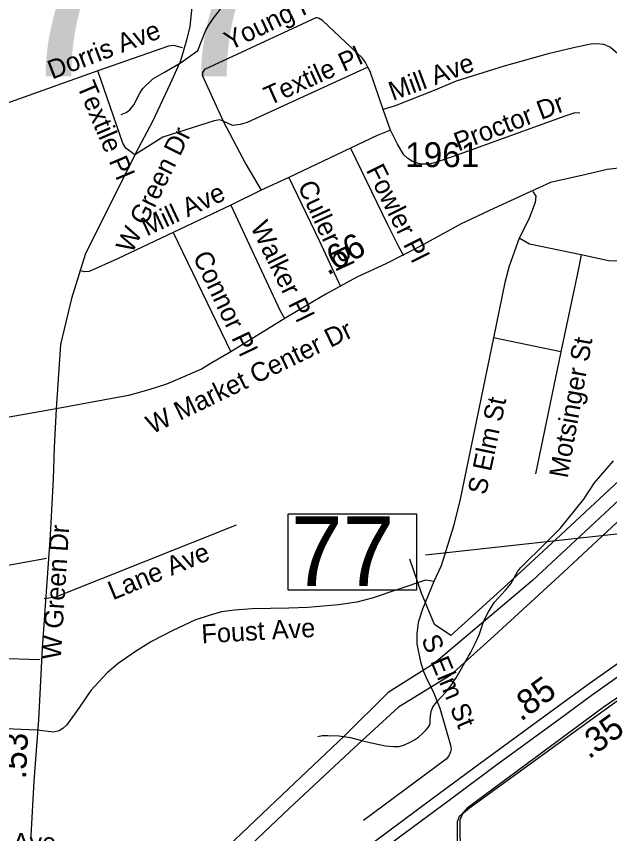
# Model space of a CAD drawing. Extents: x 1662474 to 1856135, y 779280 to 917889.
# Drawn here: x 1699151 to 1702130, y 793367 to 797474 of the extents above; entities that cross this region are included whole.
import ezdxf

# ---------------------------------------------------------------- set-up
doc = ezdxf.new("R2010")
doc.units = 0
for name, color, linetype in [('Exist Hydrographic Creek Single Shore', 7, 'Continuous'), ('Exist Hydrographic Misc Water Feature', 7, 'Continuous'), ('Exist Road Non-System Structure Non-Sys Other Number Label', 7, 'Continuous'), ('Exist Road Non-System Type 51', 7, 'Continuous'), ('Exist Road Non-System Type 51 Label', 7, 'Continuous'), ('Exist Road Primary Interstate Divided Center Attributed', 7, 'Continuous'), ('Exist Road Primary Interstate Mileage Hundredths English Label', 7, 'Continuous'), ('Exist Road Primary Interstate Service Attributed', 7, 'Continuous'), ('Exist Road Primary Interstate Service Mileage Tenths English Label', 7, 'Continuous'), ('Exist Road Secondary Mileage Tenths English Label', 7, 'Continuous'), ('Exist Road Secondary Structure Standard Bridge Number Label', 7, 'Continuous'), ('Exist Road Secondary Type 51 Attributed', 7, 'Continuous'), ('Exist Road Secondary Type 51 Label', 7, 'Continuous'), ('Exist Road Secondary Type 51 Number Label', 7, 'Continuous'), ('Exist Road Secondary Type 51 Undivided 4 Lane Attributed', 7, 'Continuous'), ('Exist Utilities Electrical Transmission Line', 7, 'Continuous')]:
    doc.layers.add(name, color=color, linetype=linetype)

msp = doc.modelspace()

# ---------------------------------------------------------------- linework, layer by layer
at = {"layer": 'Exist Hydrographic Creek Single Shore'}
msp.add_lwpolyline([(1699676.6, 796980.3), (1699701.9, 796990.1), (1699721, 797005), (1699741.8, 797030.2), (1699755.6, 797059.9), (1699770.9, 797087.4), (1699786.6, 797111.3), (1699835.6, 797160.4), (1699895, 797193.2), (1699979.2, 797242), (1700061.9, 797302.1), (1700102.9, 797404.5), (1700119.4, 797432.3), (1700140.6, 797464.6), (1700176.4, 797510.2)], dxfattribs=at)
at = {"layer": 'Exist Hydrographic Misc Water Feature'}
msp.add_lwpolyline([(1700664.5, 793854.8), (1700686.4, 793860.8), (1700715.4, 793861.1), (1700770, 793859.1), (1700828.7, 793849.8), (1700890.5, 793834.6), (1700950.3, 793820.2), (1701005, 793809.3), (1701044.2, 793805.2), (1701073.1, 793806.2), (1701100.5, 793813.1), (1701128.1, 793826.4), (1701150, 793838.3), (1701170.4, 793851.8), (1701192.6, 793871.9), (1701208.8, 793889.6), (1701219, 793900.9), (1701227, 793913.9), (1701229.3, 793922.8), (1701229.6, 793931.1), (1701229.6, 793943.4), (1701231.9, 793971.2), (1701234.1, 793983.5), (1701238.4, 793994.9), (1701242.4, 794003), (1701250.6, 794015.1), (1701262.7, 794030.5), (1701305.4, 794076.4), (1701327.8, 794103.8), (1701339.8, 794120.8), (1701348.7, 794134.6), (1701359.1, 794150.8), (1701421.8, 794258.6), (1701432.1, 794276.5), (1701456.8, 794326.1), (1701475.3, 794365.9), (1701487.8, 794405.9), (1701500.5, 794439.3), (1701524.3, 794485.5), (1701552.6, 794530.9), (1701607.2, 794590.6), (1701633.9, 794622), (1701668.2, 794682.8), (1701683.2, 794703), (1701703.7, 794725.6), (1701790, 794809.2), (1701882.4, 794900.9), (1702000.8, 795048.6), (1702054.9, 795130.4), (1702149.5, 795240.1)], dxfattribs=at)
at = {"layer": 'Exist Road Non-System Type 51'}
for p, q in [((1701030.1, 796902.4), (1700992.4, 797005.2)), ((1700829.1, 796812.4), (1700519.4, 796663.8)), ((1700519.4, 796663.8), (1700380.9, 796600.2)), ((1700380.9, 796600.2), (1700227.2, 796525.5)), ((1700227.2, 796525.5), (1699938, 796387.9)), ((1699938, 796387.9), (1700227.5, 795788.2)), ((1701885.2, 795787.9), (1701546.4, 795858)), ((1701885.2, 795787.9), (1701757.4, 795175.1)), ((1697969.9, 794288.8), (1699269, 794241.8)), ((1699255.9, 793887.8), (1698473.2, 793919.2))]:
    msp.add_line(p, q, dxfattribs=at)
for points in [[(1700916.2, 797218.1), (1700904.4, 797242.8), (1700889.8, 797263.5), (1700687.9, 797452.2), (1700668.4, 797465.4), (1700659.9, 797466.4), (1700655.6, 797466.9), (1700096.2, 797206.9), (1700086.4, 797192.2), (1700086.1, 797174.6), (1700189.1, 796947.5)], [(1699985.5, 797315.5), (1699941.1, 797327.9), (1699914.6, 797324.9), (1699559.4, 797199.5)], [(1702115.1, 797327.4), (1702101.5, 797333.1), (1702065.6, 797335.4), (1702036.4, 797333.4), (1701948.2, 797315.5), (1701821.8, 797284.8), (1701600.8, 797222.9), (1701359.8, 797148), (1701244.9, 797099.5), (1701052.6, 797024.4), (1700992.4, 797005.2)], [(1702115.1, 797327.4), (1702134.1, 797318.9), (1702194.4, 797266.7), (1702277.4, 797172.2), (1702405.6, 796990.6), (1702456.4, 796912.4), (1702524.4, 796798.4), (1702568.9, 796734.9)], [(1699559.4, 797199.5), (1698472.6, 796811.9), (1698421, 796795.2), (1698383.5, 796794.8)], [(1699746.1, 796778.8), (1699700.2, 796810.8), (1699685.9, 796836.5), (1699559.4, 797199.5)], [(1700916.2, 797218.1), (1700310.8, 796939.9), (1700275, 796930.2), (1700236.1, 796925.5), (1700189.1, 796947.5)], [(1700992.4, 797005.2), (1700927, 797196.9), (1700916.2, 797218.1)], [(1701981, 796987.4), (1701955.1, 796988.8), (1701910.4, 796974.2), (1701354.5, 796773.2), (1701246.6, 796735.4), (1701220.1, 796731), (1701182.4, 796731), (1701139.6, 796744.4), (1701116.5, 796759.4), (1701097.1, 796778.8), (1701064.5, 796831.5), (1701030.1, 796902.4)], [(1700189.1, 796947.5), (1700172.4, 796954.6), (1700144.6, 796949.6), (1699886.4, 796866.7), (1699746.1, 796778.8)], [(1700189.1, 796947.5), (1700302.6, 796730.4), (1700380.9, 796600.2)], [(1701030.1, 796902.4), (1700962.9, 796875.1), (1700829.1, 796812.4)], [(1700829.1, 796812.4), (1701014.9, 796428.9), (1701070, 796317.9), (1701095.5, 796271.9)], [(1700519.4, 796663.8), (1700671.1, 796348.4), (1700779.2, 796115.8)], [(1701744, 796593.4), (1701759.5, 796569.6), (1701756.1, 796538.6), (1701724.1, 796455.7), (1701675.8, 796359.1)], [(1700227.2, 796525.5), (1700476.6, 795993.8), (1700496.6, 795959.4)], [(1702730.9, 796403.7), (1702255.6, 796265.4), (1702180.8, 796245.9), (1702154.8, 796244.1), (1702124.4, 796245.9), (1701986.6, 796275.1)], [(1699938, 796387.9), (1699658.2, 796256.2), (1699517, 796192.7), (1699492.1, 796189.8), (1699469, 796197.7)], [(1701675.8, 796359.1), (1701626.4, 796218.2), (1701603.4, 796137), (1701546.4, 795858)], [(1701986.6, 796275.1), (1701728.6, 796328.7), (1701675.8, 796359.1)], [(1701986.6, 796275.1), (1701970.9, 796190.1), (1701885.2, 795787.9)], [(1701546.4, 795858), (1701379.1, 795047.6), (1701346.4, 794912.4), (1701285, 794712.4), (1701248, 794634.4)], [(1700255.1, 794917.4), (1699347.8, 794555.9), (1699290.9, 794547.6)], [(1699302.6, 794750.4), (1698997.4, 794695.1), (1698972.4, 794697.4), (1698968.2, 794702.7)], [(1701248, 794634.4), (1701205.8, 794640.8), (1700938, 794551), (1700860.1, 794529.8), (1700769.2, 794516.6), (1700614.9, 794504.5), (1700519.9, 794500.1), (1700334.6, 794497.2), (1700246.9, 794490.6), (1700180.9, 794481.2), (1700124.9, 794465.7), (1700047.5, 794439.9), (1699936.1, 794388.8), (1699829.9, 794332.4), (1699749.1, 794282.2), (1699661.9, 794221.9), (1699607.1, 794175.1), (1699524.6, 794087.2), (1699468.5, 794002.2), (1699404.1, 793913.8), (1699384.5, 793895.4), (1699365.6, 793884.9), (1699337.8, 793877.5), (1699255.9, 793887.8)], [(1701248, 794634.4), (1701190.5, 794496.1), (1701169.5, 794427.9), (1701162.9, 794371.2), (1701162.9, 794320.5), (1701180.8, 794231), (1701195.8, 794182.5), (1701214.9, 794136.9), (1701244.6, 794081.7), (1701278.1, 793998.5), (1701331.4, 793812.2), (1701333.9, 793791.9), (1701331.4, 793777.8), (1701323.6, 793758.4), (1701309.4, 793741.5), (1700895, 793433.4)], [(1702439, 794176.2), (1702404.1, 794184.1), (1702379.4, 794185.1), (1702358.1, 794177.8), (1702266.6, 794117.4), (1702097.9, 794000.6), (1701414.6, 793494.9), (1701392.4, 793472.2), (1701389.1, 793464.1), (1701378.6, 793435.8), (1701378.6, 793372.5), (1701392.6, 792827.1)]]:
    msp.add_lwpolyline(points, dxfattribs=at)
at = {"layer": 'Exist Road Primary Interstate Divided Center Attributed'}
for points in [[(1700381.7, 792830.1), (1700522.6, 792935.7), (1700907.4, 793226.8), (1701330.4, 793540.5), (1701557.2, 793709.6), (1701883.2, 793948.4), (1702037, 794061.4), (1702197.8, 794175), (1702495.5, 794366.2), (1702639.7, 794446.7), (1702844.8, 794557.1), (1703184.9, 794739)], [(1702853.3, 794630.4), (1702750.9, 794569.7), (1702479, 794418), (1702226.1, 794261.6), (1702015.2, 794111.1), (1701830, 793976.6), (1701479.5, 793719.9), (1701237.6, 793540), (1700863.6, 793263), (1700730.9, 793171.6), (1700489.1, 792985.6), (1700346.4, 792876.8)]]:
    msp.add_lwpolyline(points, dxfattribs=at)
at = {"layer": 'Exist Road Primary Interstate Service Attributed'}
msp.add_lwpolyline([(1701393.8, 792831.7), (1701386.5, 792932.5), (1701366.2, 793307.1), (1701366.7, 793429.2), (1701377.1, 793455), (1701426.8, 793498), (1702061.5, 793958.6), (1702282.1, 794117.7), (1702399.3, 794196.2), (1702444.2, 794197.8), (1702543.9, 794158.6), (1702597.5, 794144.8), (1702728.1, 794133.4), (1703140.9, 794170.4), (1703241, 794170.3), (1703306.2, 794164)], dxfattribs=at)
at = {"layer": 'Exist Road Secondary Structure Standard Bridge Number Label'}
msp.add_line((1703237.3, 794990.8), (1701205.9, 794766.6), dxfattribs=at)
msp.add_lwpolyline([(1700516.5, 794973.6), (1701160.7, 794973.6), (1701160.7, 794591.3), (1700516.5, 794591.3)], close=True, dxfattribs=at)
at = {"layer": 'Exist Road Secondary Type 51 Attributed'}
for points in [[(1699940.1, 798080.4), (1699984.6, 797950.7), (1700015.5, 797862.8), (1700029.8, 797765.3), (1700039.3, 797701.2), (1700034.5, 797534.8), (1700022.6, 797423.1), (1700006, 797354.2), (1699975.1, 797249.7), (1699922.8, 797135.6), (1699834.8, 796945.5), (1699751.6, 796788.6), (1699639.8, 796565.3), (1699497.8, 796282.3), (1699427.4, 796056.2), (1699372.1, 795825.1), (1699351.2, 795502.4)], [(1699351.2, 795502.4), (1699340.2, 795308.1), (1699335.2, 795150.8), (1699320.6, 794867.8), (1699279.8, 794298.9), (1699262.2, 793940.1), (1699238.9, 793630.9), (1699224.3, 793356.7), (1699227.2, 793310), (1699236, 793275), (1699270.1, 793171.6), (1699305.1, 793109.8), (1699364.1, 793045.3), (1699624.6, 792722.9), (1699689, 792639.6)]]:
    msp.add_lwpolyline(points, dxfattribs=at)
at = {"layer": 'Exist Road Secondary Type 51 Undivided 4 Lane Attributed'}
for points in [[(1702565.1, 796765.7), (1702453, 796750.7), (1702308.7, 796725.9), (1702118.6, 796704.1), (1702012.1, 796679.7), (1701833.3, 796639.3), (1701716.3, 796586.3), (1701549.2, 796508.7), (1701384.6, 796430.8), (1701177.3, 796316.9), (1701006.4, 796230.9), (1700860.7, 796162.7), (1700705.6, 796078.6), (1700648.5, 796045.1), (1700505, 795959.9), (1700228.5, 795787.8), (1700133, 795732.4), (1700081.1, 795701.7), (1699949, 795643.8), (1699904.7, 795625.9), (1699816.5, 795597.8), (1699714.7, 795568.8), (1699586.8, 795545.8), (1699351.2, 795502.4)], [(1699351.2, 795502.4), (1699038.5, 795447), (1698723.2, 795384.8), (1698454.4, 795334.5), (1698312.5, 795309.8), (1698143.4, 795284.2), (1698050.5, 795272.3), (1697905.2, 795265.5), (1697633.4, 795262.1), (1697295.6, 795266), (1697250.3, 795259.4), (1697098.6, 795237.2), (1697033.2, 795228.4), (1696925.3, 795201.8), (1696791.6, 795161.2), (1696701.4, 795120.5), (1696616.5, 795071), (1696478.6, 794991.5), (1696365.4, 794917.3), (1696176.3, 794804.1), (1696135.9, 794776.3), (1695916.6, 794634.1), (1695768.5, 794536.5)]]:
    msp.add_lwpolyline(points, dxfattribs=at)
at = {"layer": 'Exist Utilities Electrical Transmission Line'}
for points in [[(1704137.3, 796780.5), (1703839.6, 796606.2), (1703655.1, 796491.1), (1703482.1, 796342.3), (1703035.9, 795932.6), (1702754.3, 795674.4), (1702416.4, 795362.5), (1702152.8, 795117.8), (1701885.5, 794869.5), (1701619.8, 794622.8), (1701475.4, 794491.8), (1701332.6, 794362.4), (1701251, 794418.9), (1701185.6, 794575.5), (1701126.7, 794746)], [(1704176.7, 796741.9), (1703861.4, 796548), (1703690.7, 796431), (1703099.6, 795902.8), (1701742.3, 794638.8), (1701249.7, 794222.9), (1701018.9, 794076.3), (1700799.5, 793859.5), (1700485.9, 793563.3), (1700145.8, 793239.3), (1699828.1, 792932.9), (1699560.7, 792676.4), (1699238.8, 792376.4), (1698967.3, 792115.7), (1698848.5, 792002.6), (1698780.1, 791948.8), (1698452.8, 791705), (1698238, 791554.1), (1697906.8, 791173.4)], [(1704303, 796746.1), (1703891.2, 796491.9), (1703732.7, 796382.9), (1703603.9, 796265.3), (1703350.3, 796026.9), (1703004.5, 795712.9), (1702646.5, 795380.8), (1702288.8, 795045.1), (1701898.4, 794681.1), (1701550.5, 794361.3), (1701329.2, 794162.6), (1701070.3, 794003.7), (1700847.2, 793799.2), (1700523.3, 793495.2), (1700131.3, 793123.4), (1699807.4, 792819.1), (1699461.3, 792489.1), (1699192.1, 792226.7), (1698964.9, 792011.7), (1698837.9, 791900.7), (1698506.5, 791650.4), (1698309.9, 791503.8), (1698006.2, 791167.8)]]:
    msp.add_lwpolyline(points, dxfattribs=at)

# ---------------------------------------------------------------- texts
at = {"layer": 'Exist Road Non-System Structure Non-Sys Other Number Label'}
msp.add_text('J477', height=1049.86, dxfattribs=at).set_placement((1697564.8, 797172.3))
at = {"layer": 'Exist Road Non-System Type 51 Label'}
for s, rotation, p in [('Young Pl', 25.4206, (1700223.2, 797301.5)), ('Dorris Ave', 20.9355, (1699330.3, 797156)), ('Textile Pl', 24.2748, (1700421.7, 797024.8)), ('Mill Ave', 20.249, (1701041.8, 797049)), ('Textile Pl', 293.0398, (1699453.3, 797124.6)), ('Proctor Dr', 20.8576, (1701370.7, 796794.2)), ('Fowler Pl', 296.5554, (1700905.5, 796701.8)), ('Mill Ave', 25.0523, (1699806, 796367.4)), ('Culler Pl', 294.7554, (1700561.5, 796622.6)), ('Walker Pl', 296.0034, (1700324.7, 796417.5)), ('Connor Pl', 295.4281, (1700035.2, 796267.5)), ('Motsinger St', 79.8459, (1701919.1, 795150.2)), ('S Elm St', 78.0199, (1701509.2, 795066)), ('Lane Ave', 22.6618, (1699635.6, 794539.5)), ('Foust Ave', 3.2785, (1700083, 794323.5)), ('S Elm St', 292.6125, (1701182.9, 794344.6)), ('Trinity Ave', 359.9919, (1698751, 793276.5))]:
    msp.add_text(s, height=95, rotation=rotation, dxfattribs=at).set_placement(p)
at = {"layer": 'Exist Road Primary Interstate Mileage Hundredths English Label'}
msp.add_text('.85', height=125, rotation=36.2287, dxfattribs=at).set_placement((1701684.4, 793928.7))
at = {"layer": 'Exist Road Primary Interstate Service Mileage Tenths English Label'}
msp.add_text('.35', height=125, rotation=36.2498, dxfattribs=at).set_placement((1702026.2, 793739.2))
at = {"layer": 'Exist Road Secondary Mileage Tenths English Label'}
for s, rotation, p in [('.66', 29.6492, (1700714, 796170.2)), ('.53', 87.4288, (1699199.3, 793640))]:
    msp.add_text(s, height=125, rotation=rotation, dxfattribs=at).set_placement(p)
at = {"layer": 'Exist Road Secondary Structure Standard Bridge Number Label'}
msp.add_text('77', height=350, dxfattribs=at).set_placement((1700529.1, 794611))
at = {"layer": 'Exist Road Secondary Type 51 Label'}
for s, rotation, p in [('W Green Dr', 63.7811, (1699731.9, 796278.8)), ('W Market Center Dr', 25.8794, (1699832.1, 795373.2)), ('W Green Dr', 86.3501, (1699373.8, 794240.1))]:
    msp.add_text(s, height=95, rotation=rotation, dxfattribs=at).set_placement(p)
at = {"layer": 'Exist Road Secondary Type 51 Number Label'}
msp.add_text('1961', height=125, dxfattribs=at).set_placement((1701103.5, 796716.4))

doc.saveas('drawing.dxf')
